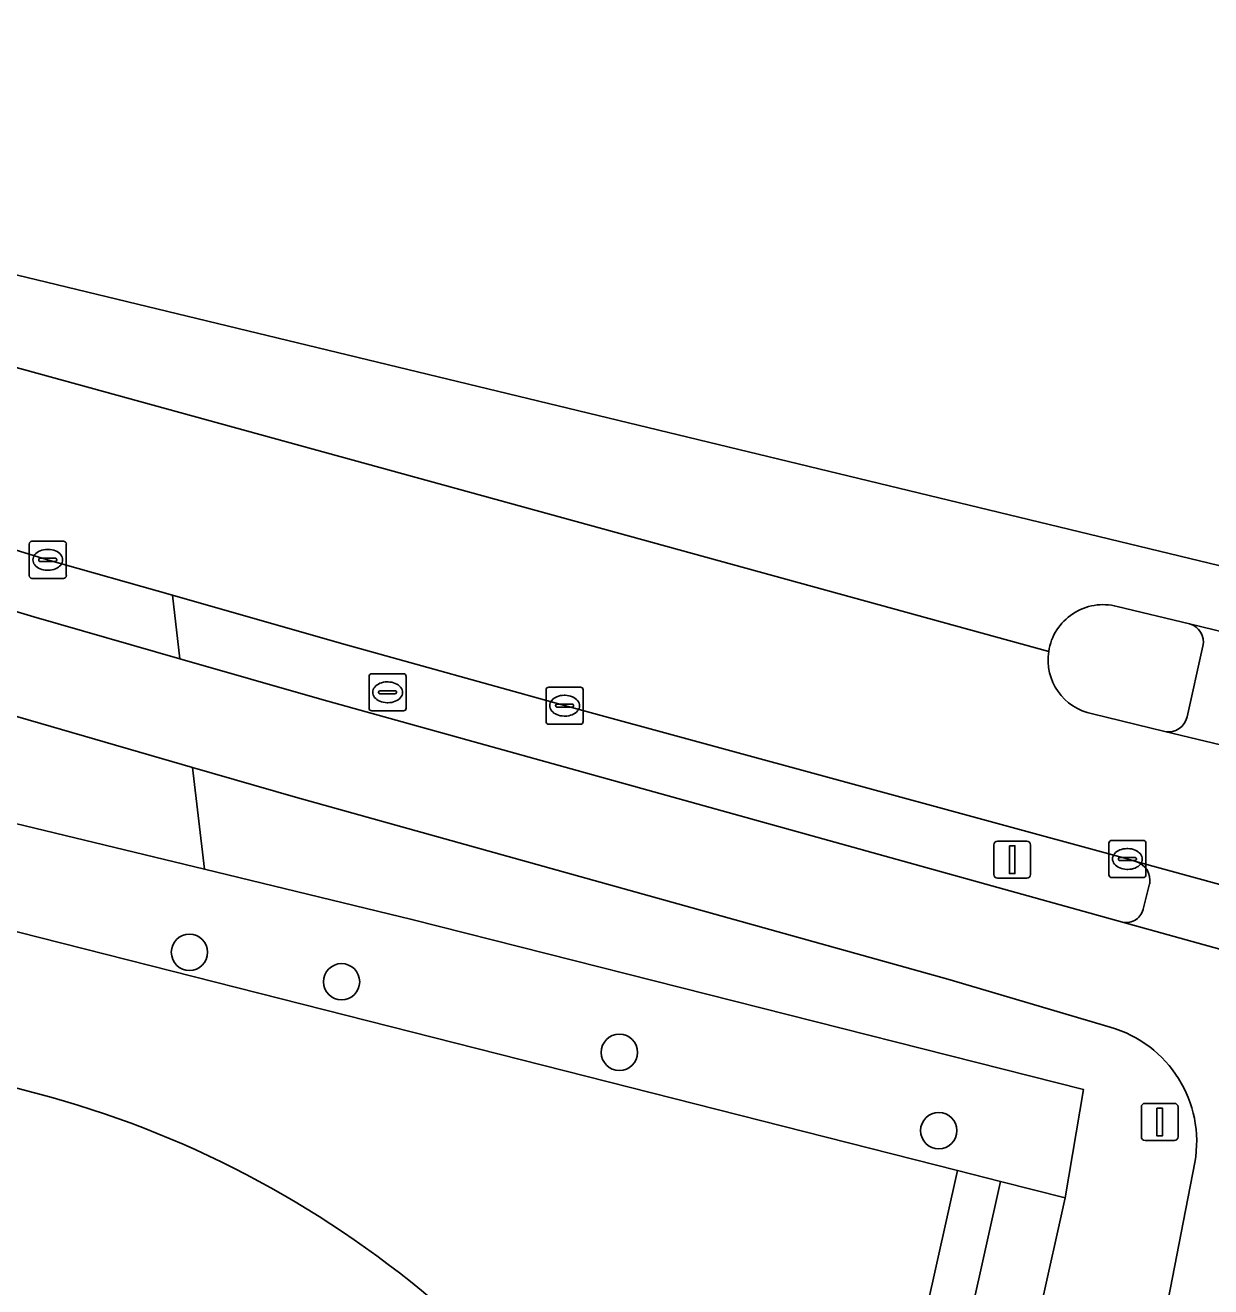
# Model space of a CAD drawing. Extents: x 163266 to 164362, y 381528 to 382286.
# Drawn here: x 164141.41 to 164173.36, y 382179.88 to 382213.85 of the extents above; entities that cross this region are included whole.
import ezdxf

# ---------------------------------------------------------------- set-up
doc = ezdxf.new("R2010")
doc.units = 0
for name, color, linetype in [('IMGEO_Berm_groen', 7, 'Continuous'), ('IMGEO_Boom', 7, 'Continuous'), ('IMGEO_Fietspad_gesloten', 7, 'Continuous'), ('IMGEO_Groenvoorziening', 7, 'Continuous'), ('IMGEO_Haag', 7, 'Continuous'), ('IMGEO_Kolk', 7, 'Continuous'), ('IMGEO_Loofbos', 7, 'Continuous'), ('IMGEO_Rijbaan_regionaal_gesloten', 7, 'Continuous'), ('IMGEO_Rioolput', 7, 'Continuous'), ('IMGEO_Verkeersbordpaal', 7, 'Continuous'), ('IMGEO_Verkeerseiland_open', 7, 'Continuous'), ('IMGEO_Voetpad_open', 7, 'Continuous'), ('IMGEO_Waterloop', 7, 'Continuous')]:
    doc.layers.add(name, color=color, linetype=linetype)

msp = doc.modelspace()

# ---------------------------------------------------------------- linework, layer by layer
at = {"layer": 'IMGEO_Berm_groen'}
for points in [[(164036.134, 382217.282), (164035.617, 382215.341), (164059, 382210.047), (164061.215, 382209.546), (164061.732, 382211.747), (164086.771, 382205.491), (164146.245, 382191.123), (164145.924, 382193.866), (164140.941, 382195.309), (164134.075, 382197.359), (164127.632, 382199.361), (164120.905, 382201.457), (164113.934, 382203.558)], [(164114.687, 382206.165), (164121.575, 382204.092), (164128.496, 382201.936), (164134.841, 382199.95), (164141.648, 382197.918), (164145.581, 382196.793), (164145.381, 382198.501), (164142.019, 382199.457), (164135.615, 382201.432), (164129.199, 382203.466)], [(164155.945, 382195.528), (164149.939, 382197.205), (164145.381, 382198.501), (164145.581, 382196.793), (164149.41, 382195.697), (164170.978, 382189.695)], [(164171.34, 382191.331), (164171.11, 382191.4), (164155.945, 382195.528)], [(164148.695, 382193.064), (164145.924, 382193.866), (164146.245, 382191.123), (164151.833, 382189.773), (164169.934, 382185.191), (164169.438, 382182.271), (164167.471, 382173.44), (164165.692, 382173.731), (164164.399, 382167.933), (164169.489, 382166.782), (164170.934, 382172.953), (164172.562, 382181.332), (164172.93, 382183.227)], [(164170.648, 382186.869), (164166.276, 382188.165), (164148.695, 382193.064)], [(164171.543, 382190.088), (164171.712, 382190.731)]]:
    msp.add_lwpolyline(points, dxfattribs=at)
for centre, radius, start, end in [((164171.192, 382190.824), 0.529, 349.8967, 73.7012), ((164171.077, 382190.156), 0.471, 257.8889, 351.7541), ((164169.774, 382183.785), 3.205, 349.9673, 74.1734)]:
    msp.add_arc(centre, radius, start, end, dxfattribs=at)
at = {"layer": 'IMGEO_Boom'}
for centre in [(164145.84, 382188.886), (164149.937, 382188.092), (164157.424, 382186.192), (164166.03, 382184.083)]:
    msp.add_circle(centre, 0.489, dxfattribs=at)
at = {"layer": 'IMGEO_Fietspad_gesloten'}
for points in [[(164171.536, 382162.105), (164174.846, 382175.532), (164175.901, 382179.813), (164175.971, 382180.058), (164176.091, 382180.272), (164178.521, 382184.618), (164179.894, 382187.062), (164177.171, 382187.918), (164173.926, 382188.877), (164170.978, 382189.695), (164149.41, 382195.697), (164145.581, 382196.793), (164141.648, 382197.918), (164134.841, 382199.95), (164128.496, 382201.936), (164121.575, 382204.092), (164114.687, 382206.165)], [(164113.934, 382203.558), (164120.905, 382201.457), (164127.632, 382199.361), (164134.075, 382197.359), (164140.941, 382195.309), (164145.924, 382193.866), (164148.695, 382193.064), (164166.276, 382188.165), (164170.648, 382186.869)], [(164172.93, 382183.227), (164172.562, 382181.332), (164170.934, 382172.953), (164169.489, 382166.782), (164169.024, 382164.714), (164167.91, 382159.609), (164167.311, 382156.884), (164168.93, 382156.524), (164170.16, 382156.251), (164171.255, 382160.912)]]:
    msp.add_lwpolyline(points, dxfattribs=at)
msp.add_arc((164169.774, 382183.785), 3.205, 349.9673, 74.1734, dxfattribs=at)
at = {"layer": 'IMGEO_Groenvoorziening'}
for points in [[(163823.874, 382261.74), (163832.907, 382259.458), (163872.239, 382250), (164000, 382219.278), (164136.238, 382186.518), (164142.104, 382184.986)], [(164159.423, 382163.343), (164157.371, 382154.866), (164157.966, 382154.73), (164161.161, 382168.666), (164163.229, 382168.198), (164166.532, 382183.008), (164097.094, 382200.621)]]:
    msp.add_lwpolyline(points, dxfattribs=at)
for points in [[(164165.692, 382173.731), (164167.695, 382182.713), (164166.532, 382183.008), (164163.229, 382168.198), (164164.399, 382167.933)], [(164165.692, 382173.731), (164167.471, 382173.44), (164169.438, 382182.271), (164167.695, 382182.713)]]:
    msp.add_lwpolyline(points, close=True, dxfattribs=at)
msp.add_arc((164134.735, 382158.675), 27.323, 48.9797, 74.3541, dxfattribs=at)
at = {"layer": 'IMGEO_Haag'}
msp.add_lwpolyline([(164165.692, 382173.731), (164167.695, 382182.713), (164166.532, 382183.008), (164163.229, 382168.198), (164164.399, 382167.933)], close=True, dxfattribs=at)
at = {"layer": 'IMGEO_Kolk'}
for p, q in [((164141.521, 382199.029), (164141.521, 382199.881)), ((164141.596, 382199.955), (164142.448, 382199.955)), ((164142.522, 382199.881), (164142.522, 382199.029)), ((164142.009, 382199.735), (164142.034, 382199.735)), ((164141.78, 382199.449), (164141.78, 382199.461)), ((164142.218, 382199.412), (164141.82, 382199.412)), ((164141.823, 382199.498), (164142.221, 382199.498)), ((164142.264, 382199.461), (164142.264, 382199.449)), ((164142.448, 382198.955), (164141.596, 382198.955)), ((164142.032, 382199.175), (164142.007, 382199.175)), ((164155.448, 382195.101), (164155.448, 382195.953)), ((164155.523, 382196.027), (164156.375, 382196.027)), ((164155.936, 382195.807), (164155.961, 382195.807)), ((164156.449, 382195.953), (164156.449, 382195.101)), ((164155.707, 382195.521), (164155.707, 382195.533)), ((164156.145, 382195.484), (164155.747, 382195.484)), ((164155.75, 382195.57), (164156.148, 382195.57)), ((164156.191, 382195.533), (164156.191, 382195.521)), ((164155.959, 382195.247), (164155.934, 382195.247)), ((164156.375, 382195.027), (164155.523, 382195.027)), ((164170.612, 382190.973), (164170.612, 382191.825)), ((164170.687, 382191.899), (164171.539, 382191.899)), ((164171.613, 382191.825), (164171.613, 382190.973)), ((164170.871, 382191.393), (164170.871, 382191.405)), ((164170.914, 382191.442), (164171.312, 382191.442)), ((164171.1, 382191.679), (164171.125, 382191.679)), ((164171.355, 382191.405), (164171.355, 382191.393)), ((164171.309, 382191.356), (164170.911, 382191.356)), ((164171.123, 382191.119), (164171.098, 382191.119)), ((164171.539, 382190.899), (164170.687, 382190.899))]:
    msp.add_line(p, q, dxfattribs=at)
for points in [[(164141.521, 382199.029), (164141.521, 382199.881)], [(164141.596, 382199.955), (164142.448, 382199.955)], [(164142.522, 382199.881), (164142.522, 382199.029)], [(164142.448, 382198.955), (164141.596, 382198.955)], [(164155.448, 382195.101), (164155.448, 382195.953)], [(164155.523, 382196.027), (164156.375, 382196.027)], [(164156.449, 382195.953), (164156.449, 382195.101)], [(164156.375, 382195.027), (164155.523, 382195.027)], [(164170.612, 382190.973), (164170.612, 382191.825)], [(164170.687, 382191.899), (164171.539, 382191.899)], [(164171.613, 382191.825), (164171.613, 382190.973)], [(164171.539, 382190.899), (164170.687, 382190.899)]]:
    msp.add_lwpolyline(points, dxfattribs=at)
for centre, radius, start, end in [((164141.598, 382199.879), 0.0765, 91.552, 178.448), ((164141.598, 382199.879), 0.0765, 91.552, 178.448), ((164142.446, 382199.879), 0.0765, 1.552, 88.448), ((164142.446, 382199.879), 0.0765, 1.552, 88.448), ((164141.82, 382199.458), 0.0403, 85.8775, 175.7526), ((164141.817, 382199.448), 0.0366, 178.938, 274.7102), ((164142.221, 382199.455), 0.043, 264.8664, 352.4533), ((164142.225, 382199.46), 0.0386, 1.7309, 96.639), ((164141.598, 382199.031), 0.0765, 181.552, 268.448), ((164141.598, 382199.031), 0.0765, 181.552, 268.448), ((164142.446, 382199.031), 0.0765, 271.552, 358.448), ((164142.446, 382199.031), 0.0765, 271.552, 358.448), ((164155.525, 382195.951), 0.0765, 91.552, 178.448), ((164155.525, 382195.951), 0.0765, 91.552, 178.448), ((164156.373, 382195.951), 0.0765, 1.552, 88.448), ((164156.373, 382195.951), 0.0765, 1.552, 88.448), ((164155.747, 382195.53), 0.0403, 85.8775, 175.7526), ((164155.744, 382195.52), 0.0366, 178.938, 274.7102), ((164156.148, 382195.527), 0.043, 264.8664, 352.4533), ((164156.152, 382195.532), 0.0386, 1.7309, 96.639), ((164155.525, 382195.103), 0.0765, 181.552, 268.448), ((164155.525, 382195.103), 0.0765, 181.552, 268.448), ((164156.373, 382195.103), 0.0765, 271.552, 358.448), ((164156.373, 382195.103), 0.0765, 271.552, 358.448), ((164170.689, 382191.823), 0.0765, 91.552, 178.448), ((164170.689, 382191.823), 0.0765, 91.552, 178.448), ((164171.537, 382191.823), 0.0765, 1.552, 88.448), ((164171.537, 382191.823), 0.0765, 1.552, 88.448), ((164170.911, 382191.402), 0.0403, 85.8775, 175.7526), ((164170.908, 382191.392), 0.0366, 178.938, 274.7102), ((164171.312, 382191.399), 0.043, 264.8664, 352.4533), ((164171.316, 382191.404), 0.0386, 1.7309, 96.639), ((164170.689, 382190.975), 0.0765, 181.552, 268.448), ((164170.689, 382190.975), 0.0765, 181.552, 268.448), ((164171.537, 382190.975), 0.0765, 271.552, 358.448), ((164171.537, 382190.975), 0.0765, 271.552, 358.448)]:
    msp.add_arc(centre, radius, start, end, dxfattribs=at)
for centre, major_axis, ratio, start_param, end_param in [((164142.008, 382199.455), (-0.387, 0.002), 0.722429, 4.712389, 7.853982), ((164142.033, 382199.455), (-0.39, 0.002), 0.717154, 1.570796, 4.712389), ((164155.935, 382195.527), (-0.387, 0.002), 0.722429, 4.712389, 7.853982), ((164155.96, 382195.527), (-0.39, 0.002), 0.717154, 1.570796, 4.712389), ((164171.099, 382191.399), (-0.387, 0.002), 0.722429, 4.712389, 7.853982), ((164171.124, 382191.399), (-0.39, 0.002), 0.717154, 1.570796, 4.712389)]:
    msp.add_ellipse(centre, major_axis=major_axis, ratio=ratio, start_param=start_param, end_param=end_param, dxfattribs=at)
at = {"layer": 'IMGEO_Loofbos'}
msp.add_lwpolyline([(164142.104, 382184.986), (164136.238, 382186.518), (164000, 382219.278), (163872.239, 382250), (163832.907, 382259.458), (163823.874, 382261.74)], dxfattribs=at)
msp.add_arc((164134.735, 382158.675), 27.323, 48.9797, 74.3541, dxfattribs=at)
at = {"layer": 'IMGEO_Rijbaan_regionaal_gesloten'}
for points in [[(164176.262, 382198.649), (164057.639, 382227.308), (163946.711, 382254.249), (163818.035, 382286.316), (163817.646, 382284.779), (163831.273, 382281.773), (163882.94, 382268.712), (163934.94, 382255.953), (163946.662, 382253.077), (163959.257, 382250.019), (164000.218, 382240.119), (164021.357, 382234.757), (164037.966, 382231.039), (164039.572, 382230.68), (164039.616, 382230.67), (164050.881, 382227.901), (164084.317, 382219.681), (164108.063, 382213.649), (164110.727, 382212.993), (164168.992, 382196.989)], [(164168.992, 382196.989), (164110.727, 382212.993), (164108.063, 382213.649), (164084.317, 382219.681), (164050.881, 382227.901), (164039.616, 382230.67), (164039.572, 382230.68), (164037.966, 382231.039), (164021.357, 382234.757), (164000.218, 382240.119), (163959.257, 382250.019), (163946.662, 382253.077), (163934.94, 382255.953), (163882.94, 382268.712), (163831.273, 382281.773), (163817.646, 382284.779)], [(164129.199, 382203.466), (164135.615, 382201.432), (164142.019, 382199.457), (164145.381, 382198.501), (164149.939, 382197.205), (164155.945, 382195.528), (164171.11, 382191.4), (164171.34, 382191.331), (164174.36, 382190.503), (164175.16, 382194.107), (164172.125, 382194.829), (164170.175, 382195.308)], [(164170.835, 382198.2), (164172.789, 382197.731), (164175.847, 382196.99), (164176.262, 382198.649)]]:
    msp.add_lwpolyline(points, dxfattribs=at)
for centre, start, end in [((164170.458, 382196.765), 75.2962, 171.3201), ((164170.457, 382196.763), 171.2475, 259.0243)]:
    msp.add_arc(centre, 1.483, start, end, dxfattribs=at)
at = {"layer": 'IMGEO_Rioolput'}
for p, q in [((164150.678, 382195.462), (164150.678, 382196.314)), ((164150.753, 382196.388), (164151.605, 382196.388)), ((164151.166, 382196.168), (164151.191, 382196.168)), ((164151.679, 382196.314), (164151.679, 382195.462)), ((164150.937, 382195.882), (164150.937, 382195.894)), ((164151.375, 382195.845), (164150.977, 382195.845)), ((164150.98, 382195.931), (164151.378, 382195.931)), ((164151.421, 382195.894), (164151.421, 382195.882)), ((164151.189, 382195.608), (164151.164, 382195.608)), ((164151.605, 382195.388), (164150.753, 382195.388))]:
    msp.add_line(p, q, dxfattribs=at)
for points in [[(164150.678, 382195.462), (164150.678, 382196.314)], [(164150.753, 382196.388), (164151.605, 382196.388)], [(164151.679, 382196.314), (164151.679, 382195.462)], [(164151.605, 382195.388), (164150.753, 382195.388)]]:
    msp.add_lwpolyline(points, dxfattribs=at)
for centre, radius, start, end in [((164150.755, 382196.312), 0.0765, 91.552, 178.448), ((164150.755, 382196.312), 0.0765, 91.552, 178.448), ((164151.603, 382196.312), 0.0765, 1.552, 88.448), ((164151.603, 382196.312), 0.0765, 1.552, 88.448), ((164150.977, 382195.891), 0.0403, 85.8775, 175.7526), ((164150.974, 382195.881), 0.0366, 178.938, 274.7102), ((164151.378, 382195.888), 0.043, 264.8664, 352.4533), ((164151.382, 382195.893), 0.0386, 1.7309, 96.639), ((164150.755, 382195.464), 0.0765, 181.552, 268.448), ((164150.755, 382195.464), 0.0765, 181.552, 268.448), ((164151.603, 382195.464), 0.0765, 271.552, 358.448), ((164151.603, 382195.464), 0.0765, 271.552, 358.448)]:
    msp.add_arc(centre, radius, start, end, dxfattribs=at)
for centre, major_axis, ratio, start_param, end_param in [((164151.165, 382195.888), (-0.387, 0.002), 0.722429, 4.712389, 7.853982), ((164151.19, 382195.888), (-0.39, 0.002), 0.717154, 1.570796, 4.712389)]:
    msp.add_ellipse(centre, major_axis=major_axis, ratio=ratio, start_param=start_param, end_param=end_param, dxfattribs=at)
at = {"layer": 'IMGEO_Verkeersbordpaal'}
for p, q in [((164167.512, 382190.98), (164167.512, 382191.78)), ((164167.512, 382191.78), (164167.512, 382190.98)), ((164167.612, 382191.88), (164168.402, 382191.88)), ((164168.402, 382191.88), (164167.612, 382191.88)), ((164168.502, 382191.78), (164168.502, 382190.98)), ((164168.502, 382190.98), (164168.502, 382191.78)), ((164168.402, 382190.88), (164167.612, 382190.88)), ((164167.612, 382190.88), (164168.402, 382190.88)), ((164171.488, 382183.918), (164171.488, 382184.718)), ((164171.488, 382184.718), (164171.488, 382183.918)), ((164171.588, 382184.818), (164172.378, 382184.818)), ((164172.378, 382184.818), (164171.588, 382184.818)), ((164172.478, 382184.718), (164172.478, 382183.918)), ((164172.478, 382183.918), (164172.478, 382184.718)), ((164172.378, 382183.818), (164171.588, 382183.818)), ((164171.588, 382183.818), (164172.378, 382183.818))]:
    msp.add_line(p, q, dxfattribs=at)
for points in [[(164167.932, 382191.755), (164168.082, 382191.755), (164168.082, 382191.005), (164167.932, 382191.005), (164167.932, 382191.755)], [(164171.908, 382184.693), (164172.058, 382184.693), (164172.058, 382183.943), (164171.908, 382183.943), (164171.908, 382184.693)]]:
    msp.add_lwpolyline(points, dxfattribs=at)
for centre, start, end in [((164167.612, 382191.78), 90, 180), ((164167.612, 382191.78), 90, 180), ((164168.402, 382191.78), 0, 90), ((164168.402, 382191.78), 360, 90), ((164167.612, 382190.98), 180, 270), ((164167.612, 382190.98), 180, 270), ((164168.402, 382190.98), 270, 0), ((164168.402, 382190.98), 270, 0), ((164171.588, 382184.718), 90, 180), ((164171.588, 382184.718), 90, 180), ((164172.378, 382184.718), 0, 90), ((164172.378, 382184.718), 360, 90), ((164171.588, 382183.918), 180, 270), ((164171.588, 382183.918), 180, 270), ((164172.378, 382183.918), 270, 0), ((164172.378, 382183.918), 270, 0)]:
    msp.add_arc(centre, 0.1, start, end, dxfattribs=at)
at = {"layer": 'IMGEO_Verkeerseiland_open'}
for points in [[(164172.789, 382197.731), (164170.835, 382198.2)], [(164172.722, 382195.227), (164173.146, 382197.131)], [(164170.175, 382195.308), (164172.125, 382194.829)]]:
    msp.add_lwpolyline(points, dxfattribs=at)
for centre, radius, start, end in [((164170.458, 382196.765), 1.483, 75.2962, 171.3201), ((164172.651, 382197.242), 0.508, 347.3294, 74.1759), ((164170.457, 382196.763), 1.483, 171.2475, 259.0243), ((164172.214, 382195.343), 0.521, 260.1942, 347.1859)]:
    msp.add_arc(centre, radius, start, end, dxfattribs=at)
at = {"layer": 'IMGEO_Voetpad_open'}
for points in [[(164175.847, 382196.99), (164172.789, 382197.731)], [(164173.146, 382197.131), (164172.722, 382195.227)], [(164172.125, 382194.829), (164175.16, 382194.107)], [(164174.36, 382190.503), (164171.34, 382191.331)], [(164171.712, 382190.731), (164171.543, 382190.088)], [(164170.978, 382189.695), (164173.926, 382188.877)]]:
    msp.add_lwpolyline(points, dxfattribs=at)
for centre, radius, start, end in [((164172.651, 382197.242), 0.508, 347.3294, 74.1759), ((164172.214, 382195.343), 0.521, 260.1942, 347.1859), ((164171.192, 382190.824), 0.529, 349.8967, 73.7012), ((164171.077, 382190.156), 0.471, 257.8889, 351.7541)]:
    msp.add_arc(centre, radius, start, end, dxfattribs=at)
at = {"layer": 'IMGEO_Waterloop'}
msp.add_lwpolyline([(164086.771, 382205.491), (164061.732, 382211.747), (164061.215, 382209.546), (164097.094, 382200.621), (164166.532, 382183.008), (164167.695, 382182.713), (164169.438, 382182.271), (164169.934, 382185.191), (164151.833, 382189.773), (164146.245, 382191.123)], close=True, dxfattribs=at)

doc.saveas('drawing.dxf')
